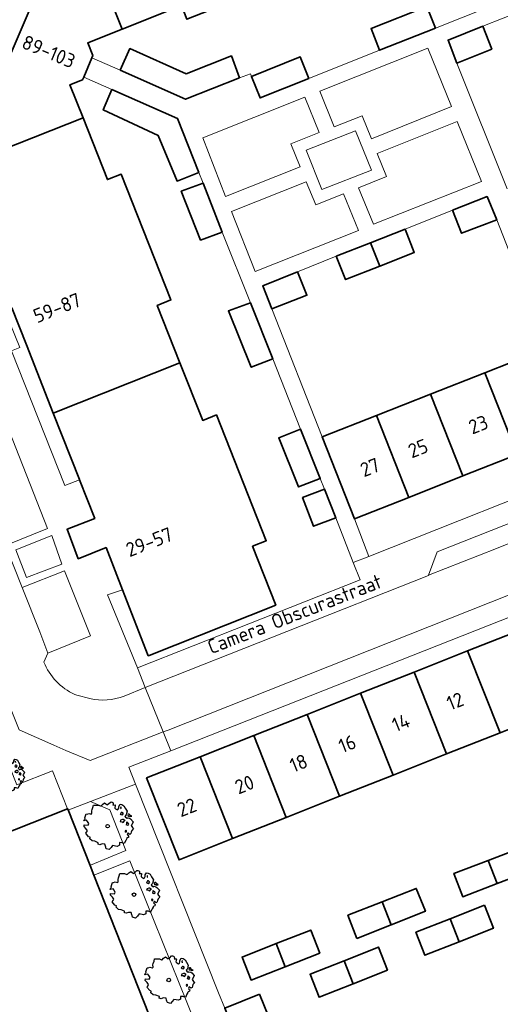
# Model space of a CAD drawing. Header units: metres. Extents: x 152391 to 157968, y 462336 to 467280.
# Tile 281 of 656: x 155047 to 155093, y 465008 to 465102. Entities that reach past the tile are written whole.
import ezdxf
from ezdxf.enums import TextEntityAlignment as Align

# ---------------------------------------------------------------- set-up
doc = ezdxf.new("R2010")
doc.units = ezdxf.units.M
doc.header["$LTSCALE"] = 0.75
doc.layers.get('0').update_dxf_attribs({"lineweight": 25})
for name, color, linetype, lineweight in [('B-GV-GR-BOOM-S', 252, 'Continuous', 25), ('B-WE-GR-BEPLANTING_CULTUUR_HEESTERS-GV', 251, 'Continuous', 18), ('B-WE-OG-BEBOUWING-GV', 6, 'Continuous', 35), ('B-WE-OG-BEBOUWING-T18', 1, 'Continuous', 18), ('B-WE-OG-TOPOGRAFIE-T18', 1, 'Continuous', 18), ('B-WE-VH-VERHARDING_BETONSTRAATSTEEN-GV', 251, 'Continuous', 18), ('B-WE-VH-VERHARDING_TEGEL-GV', 251, 'Continuous', 18)]:
    doc.layers.add(name, color=color, linetype=linetype, lineweight=lineweight)
doc.styles.add('NLCS-ISO-M750-T18', font='NLCS-ISO.ttf', dxfattribs={"height": 1.35})

# ---------------------------------------------------------------- blocks, each defined once
blk = doc.blocks.new('SGR-BOOM_21_30')
at = {"linetype": 'Continuous'}
for p, q in [((-1.133, 1.088), (-1.109, 1.187)), ((-1.121, 0.924), (-1.133, 1.088)), ((-1.109, 1.187), (-1.051, 1.335)), ((-1.051, 1.335), (-1.016, 1.499)), ((-1.016, 1.499), (-0.668, 1.499)), ((-0.668, 1.499), (-0.516, 1.433)), ((-0.516, 1.433), (-0.47, 1.45)), ((-0.47, 1.45), (-0.365, 1.548)), ((-0.365, 1.548), (-0.226, 1.647)), ((-0.226, 1.647), (-0.133, 1.581)), ((-0.133, 1.581), (-0.063, 1.515)), ((-0.063, 1.515), (0.065, 1.581)), ((0.065, 1.581), (0.205, 1.712)), ((0.205, 1.712), (0.263, 1.729)), ((0.263, 1.729), (0.333, 1.696)), ((0.333, 1.696), (0.391, 1.647)), ((0.402, 1.532), (0.379, 1.499)), ((0.379, 1.499), (0.53, 1.515)), ((0.391, 1.647), (0.402, 1.532)), ((0.542, 1.483), (0.507, 1.285)), ((0.507, 1.285), (0.565, 1.236)), ((0.53, 1.515), (0.542, 1.483)), ((0.565, 1.236), (0.693, 1.154)), ((0.693, 1.154), (0.751, 1.203)), ((0.751, 1.203), (0.798, 1.285)), ((0.786, 1.4), (0.891, 1.565)), ((0.798, 1.285), (0.786, 1.4)), ((0.891, 1.565), (1.019, 1.532)), ((0.972, 1.368), (0.926, 1.335)), ((0.926, 1.335), (0.949, 1.253)), ((0.972, 0.973), (0.937, 0.908)), ((0.949, 1.253), (0.961, 1.236)), ((0.961, 1.269), (0.972, 1.368)), ((1.03, 0.973), (0.972, 0.973)), ((1.019, 1.532), (1.158, 1.45)), ((1.077, 0.94), (1.03, 0.973)), ((1.124, 0.875), (1.077, 0.94)), ((1.158, 1.45), (1.251, 1.269)), ((1.251, 1.269), (1.379, 1.055)), ((1.379, 1.055), (1.321, 0.793)), ((-1.703, 0.365), (-1.656, 0.48)), ((-1.493, 0.415), (-1.703, 0.365)), ((-1.679, -0.029), (-1.668, 0.086)), ((-1.668, 0.086), (-1.389, 0.07)), ((-1.656, 0.48), (-1.598, 0.53)), ((-1.633, 0.579), (-1.528, 0.875)), ((-1.598, 0.53), (-1.633, 0.579)), ((-1.528, 0.875), (-1.458, 0.858)), ((-1.423, 0.333), (-1.493, 0.415)), ((-1.458, 0.858), (-1.342, 0.908)), ((-1.33, 0.185), (-1.423, 0.333)), ((-1.389, 0.07), (-1.33, 0.185)), ((-1.342, 0.908), (-1.179, 0.858)), ((-1.179, 0.858), (-1.121, 0.924)), ((0.937, 0.908), (0.891, 0.875)), ((0.891, 0.875), (0.926, 0.825)), ((0.926, 0.415), (0.891, 0.333)), ((0.891, 0.333), (1.03, 0.316)), ((0.926, 0.825), (0.984, 0.842)), ((1.054, 0.464), (0.926, 0.415)), ((0.984, 0.842), (1.03, 0.776)), ((1.03, 0.776), (1.077, 0.842)), ((1.03, 0.316), (1.112, 0.251)), ((1.112, 0.464), (1.054, 0.464)), ((1.077, 0.842), (1.124, 0.875)), ((1.217, 0.398), (1.112, 0.464)), ((1.112, 0.251), (1.205, 0.365)), ((1.205, 0.365), (1.24, 0.415)), ((1.321, 0.793), (1.228, 0.694)), ((1.228, 0.694), (1.275, 0.628)), ((1.275, 0.628), (1.379, 0.563)), ((1.344, 0.185), (1.31, 0.103)), ((1.434, 0.049), (1.31, 0.103)), ((1.356, 0.3), (1.344, 0.234)), ((1.344, 0.234), (1.344, 0.185)), ((1.426, 0.234), (1.356, 0.3)), ((1.379, 0.563), (1.438, 0.595)), ((1.472, 0.201), (1.426, 0.234)), ((1.434, 0.049), (1.507, 0.136)), ((1.472, 0.858), (1.438, 0.809)), ((1.438, 0.809), (1.461, 0.743)), ((1.438, 0.595), (1.565, 0.563)), ((1.461, 0.743), (1.531, 0.694)), ((1.542, 0.858), (1.472, 0.858)), ((1.507, 0.136), (1.472, 0.201)), ((1.531, 0.727), (1.635, 0.678)), ((1.531, 0.694), (1.542, 0.727)), ((1.624, 0.76), (1.542, 0.858)), ((1.565, 0.563), (1.635, 0.513)), ((1.728, 0.71), (1.624, 0.76)), ((1.635, 0.678), (1.728, 0.71)), ((1.635, 0.513), (1.81, 0.316)), ((1.717, 0.103), (1.67, 0.037)), ((1.67, 0.037), (1.763, -0.094)), ((1.81, 0.316), (1.717, 0.103)), ((-1.54, -0.177), (-1.679, -0.029)), ((-1.551, -0.505), (-1.493, -0.423)), ((-1.354, -0.752), (-1.551, -0.505)), ((-1.435, -0.324), (-1.54, -0.177)), ((-1.493, -0.423), (-1.435, -0.324)), ((-1.249, -0.784), (-1.354, -0.752)), ((-1.272, -0.899), (-1.249, -0.784)), ((-1.109, -1.047), (-1.272, -0.899)), ((1.286, -0.292), (1.24, -0.357)), ((1.24, -0.357), (1.251, -0.423)), ((1.263, -0.423), (1.333, -0.407)), ((1.333, -0.341), (1.286, -0.292)), ((1.356, -0.883), (1.286, -1.014)), ((1.333, -0.407), (1.333, -0.341)), ((1.368, -0.834), (1.356, -0.883)), ((1.484, -0.801), (1.368, -0.834)), ((1.461, -0.472), (1.391, -0.587)), ((1.391, -0.587), (1.426, -0.637)), ((1.426, -0.637), (1.496, -0.702)), ((1.577, -0.587), (1.461, -0.472)), ((1.496, -0.702), (1.484, -0.801)), ((1.658, -0.522), (1.577, -0.587)), ((1.682, -0.423), (1.658, -0.522)), ((1.717, -0.308), (1.682, -0.423)), ((1.845, -0.177), (1.717, -0.308)), ((1.763, -0.094), (1.845, -0.177)), ((-0.912, -1.08), (-1.109, -1.047)), ((-0.668, -1.179), (-0.912, -1.08)), ((-0.679, -1.294), (-0.668, -1.179)), ((-0.551, -1.326), (-0.679, -1.294)), ((-0.4, -1.261), (-0.551, -1.326)), ((-0.191, -1.277), (-0.4, -1.261)), ((-0.156, -1.425), (-0.191, -1.277)), ((-0.133, -1.491), (-0.156, -1.425)), ((-0.098, -1.606), (-0.133, -1.491)), ((0.112, -1.671), (-0.098, -1.606)), ((0.251, -1.524), (0.112, -1.671)), ((0.356, -1.376), (0.251, -1.524)), ((0.682, -1.441), (0.356, -1.376)), ((0.833, -1.359), (0.682, -1.441)), ((0.844, -1.162), (0.833, -1.359)), ((1.03, -1.179), (0.844, -1.162)), ((1.182, -1.244), (1.03, -1.179)), ((1.286, -1.014), (1.182, -1.244))]:
    blk.add_line(p, q, dxfattribs=at)
blk.add_circle((0, 0), 0.126, dxfattribs=at)
blk = doc.blocks.new('SGR-BOOM_31_50')
at = {"linetype": 'Continuous'}
for p, q in [((-1.402, 1.78), (-1.355, 1.999)), ((-1.355, 1.999), (-0.89, 1.999)), ((-0.89, 1.999), (-0.688, 1.911)), ((-0.688, 1.911), (-0.626, 1.933)), ((-0.626, 1.933), (-0.487, 2.064)), ((-0.487, 2.064), (-0.301, 2.196)), ((-0.301, 2.196), (-0.177, 2.108)), ((-0.177, 2.108), (-0.084, 2.02)), ((-0.084, 2.02), (0.087, 2.108)), ((0.087, 2.108), (0.273, 2.283)), ((0.273, 2.283), (0.351, 2.305)), ((0.351, 2.305), (0.444, 2.261)), ((0.444, 2.261), (0.521, 2.196)), ((0.537, 2.042), (0.506, 1.999)), ((0.506, 1.999), (0.707, 2.02)), ((0.521, 2.196), (0.537, 2.042)), ((0.723, 1.977), (0.676, 1.714)), ((0.707, 2.02), (0.723, 1.977)), ((1.048, 1.867), (1.188, 2.086)), ((1.188, 2.086), (1.358, 2.042)), ((1.358, 2.042), (1.545, 1.933)), ((1.545, 1.933), (1.669, 1.692)), ((-2.177, 0.772), (-2.038, 1.166)), ((-2.038, 1.166), (-1.944, 1.144)), ((-1.944, 1.144), (-1.789, 1.21)), ((-1.789, 1.21), (-1.572, 1.144)), ((-1.572, 1.144), (-1.495, 1.232)), ((-1.51, 1.451), (-1.479, 1.582)), ((-1.495, 1.232), (-1.51, 1.451)), ((-1.479, 1.582), (-1.402, 1.78)), ((0.676, 1.714), (0.754, 1.648)), ((0.754, 1.648), (0.924, 1.539)), ((0.924, 1.539), (1.002, 1.604)), ((1.002, 1.604), (1.064, 1.714)), ((1.064, 1.714), (1.048, 1.867)), ((1.25, 1.21), (1.188, 1.166)), ((1.188, 1.166), (1.234, 1.101)), ((1.296, 1.823), (1.234, 1.78)), ((1.234, 1.78), (1.265, 1.67)), ((1.234, 1.101), (1.312, 1.122)), ((1.296, 1.298), (1.25, 1.21)), ((1.265, 1.67), (1.281, 1.648)), ((1.281, 1.692), (1.296, 1.823)), ((1.374, 1.298), (1.296, 1.298)), ((1.312, 1.122), (1.374, 1.035)), ((1.436, 1.254), (1.374, 1.298)), ((1.374, 1.035), (1.436, 1.122)), ((1.498, 1.166), (1.436, 1.254)), ((1.436, 1.122), (1.498, 1.166)), ((1.762, 1.057), (1.638, 0.925)), ((1.669, 1.692), (1.839, 1.407)), ((1.839, 1.407), (1.762, 1.057)), ((1.963, 1.144), (1.917, 1.079)), ((1.917, 1.079), (1.948, 0.991)), ((1.948, 0.991), (2.041, 0.925)), ((2.056, 1.144), (1.963, 1.144)), ((2.041, 0.969), (2.18, 0.903)), ((2.041, 0.925), (2.056, 0.969)), ((2.165, 1.013), (2.056, 1.144)), ((2.304, 0.947), (2.165, 1.013)), ((2.18, 0.903), (2.304, 0.947)), ((-2.27, 0.487), (-2.208, 0.641)), ((-1.991, 0.553), (-2.27, 0.487)), ((-2.239, -0.038), (-2.224, 0.115)), ((-2.224, 0.115), (-1.851, 0.093)), ((-2.208, 0.641), (-2.131, 0.706)), ((-2.131, 0.706), (-2.177, 0.772)), ((-1.898, 0.444), (-1.991, 0.553)), ((-1.774, 0.246), (-1.898, 0.444)), ((-1.851, 0.093), (-1.774, 0.246)), ((1.234, 0.553), (1.188, 0.444)), ((1.188, 0.444), (1.374, 0.422)), ((1.405, 0.619), (1.234, 0.553)), ((1.374, 0.422), (1.483, 0.334)), ((1.483, 0.619), (1.405, 0.619)), ((1.622, 0.531), (1.483, 0.619)), ((1.483, 0.334), (1.607, 0.487)), ((1.607, 0.487), (1.653, 0.553)), ((1.638, 0.925), (1.7, 0.838)), ((1.7, 0.838), (1.839, 0.75)), ((1.793, 0.246), (1.746, 0.137)), ((1.911, 0.065), (1.746, 0.137)), ((1.808, 0.4), (1.793, 0.312)), ((1.793, 0.312), (1.793, 0.246)), ((1.901, 0.312), (1.808, 0.4)), ((1.839, 0.75), (1.917, 0.794)), ((1.963, 0.268), (1.901, 0.312)), ((1.911, 0.065), (2.01, 0.181)), ((1.917, 0.794), (2.087, 0.75)), ((2.01, 0.181), (1.963, 0.268)), ((2.087, 0.75), (2.18, 0.684)), ((2.18, 0.684), (2.413, 0.422)), ((2.289, 0.137), (2.227, 0.049)), ((2.227, 0.049), (2.351, -0.126)), ((2.413, 0.422), (2.289, 0.137)), ((-2.053, -0.235), (-2.239, -0.038)), ((-2.069, -0.673), (-1.991, -0.564)), ((-1.805, -1.002), (-2.069, -0.673)), ((-1.913, -0.433), (-2.053, -0.235)), ((-1.991, -0.564), (-1.913, -0.433)), ((1.715, -0.389), (1.653, -0.476)), ((1.653, -0.476), (1.669, -0.564)), ((1.684, -0.564), (1.777, -0.542)), ((1.777, -0.454), (1.715, -0.389)), ((1.777, -0.542), (1.777, -0.454)), ((1.948, -0.63), (1.855, -0.783)), ((1.855, -0.783), (1.901, -0.849)), ((1.901, -0.849), (1.994, -0.936)), ((2.103, -0.783), (1.948, -0.63)), ((2.211, -0.695), (2.103, -0.783)), ((2.242, -0.564), (2.211, -0.695)), ((2.289, -0.411), (2.242, -0.564)), ((2.459, -0.235), (2.289, -0.411)), ((2.351, -0.126), (2.459, -0.235)), ((-1.665, -1.046), (-1.805, -1.002)), ((-1.696, -1.199), (-1.665, -1.046)), ((-1.479, -1.396), (-1.696, -1.199)), ((-1.216, -1.44), (-1.479, -1.396)), ((-0.89, -1.571), (-1.216, -1.44)), ((-0.906, -1.725), (-0.89, -1.571)), ((-0.735, -1.769), (-0.906, -1.725)), ((-0.533, -1.681), (-0.735, -1.769)), ((-0.254, -1.703), (-0.533, -1.681)), ((-0.208, -1.9), (-0.254, -1.703)), ((0.475, -1.834), (0.335, -2.031)), ((0.909, -1.922), (0.475, -1.834)), ((1.11, -1.812), (0.909, -1.922)), ((1.126, -1.55), (1.11, -1.812)), ((1.374, -1.571), (1.126, -1.55)), ((1.576, -1.659), (1.374, -1.571)), ((1.715, -1.352), (1.576, -1.659)), ((1.808, -1.177), (1.715, -1.352)), ((1.824, -1.112), (1.808, -1.177)), ((1.979, -1.068), (1.824, -1.112)), ((1.994, -0.936), (1.979, -1.068)), ((-0.177, -1.988), (-0.208, -1.9)), ((-0.13, -2.141), (-0.177, -1.988)), ((0.149, -2.229), (-0.13, -2.141)), ((0.335, -2.031), (0.149, -2.229))]:
    blk.add_line(p, q, dxfattribs=at)
blk.add_circle((0, 0), 0.169, dxfattribs=at)

msp = doc.modelspace()

# ---------------------------------------------------------------- linework, layer by layer
at = {"layer": 'B-WE-GR-BEPLANTING_CULTUUR_HEESTERS-GV'}
for points in [[(155053.96, 465027.64), (155051.92, 465026.86), (155051.845, 465026.831), (155053.928, 465021.569), (155053.98, 465021.59), (155057.34, 465022.98), (155055.81, 465026.84)], [(155054.295, 465020.642), (155060.09, 465006), (155061.82, 465006.68), (155062.178, 465005.775), (155063.958, 465006.492), (155059.22, 465018.26), (155057.71, 465022.01)]]:
    msp.add_lwpolyline(points, close=True, dxfattribs=at)
at = {"layer": 'B-WE-OG-BEBOUWING-GV'}
for points in [[(155075.277, 465121.912), (155069.439, 465119.57), (155065.35, 465117.93), (155064.32, 465120.58), (155063.083, 465120.09), (155061.57, 465119.49), (155062.544, 465116.91), (155058.27, 465115.218), (155051.305, 465112.46), (155049.555, 465108.4), (155050.06, 465107.08), (155053.925, 465108.61), (155056.977, 465100.901), (155062.602, 465103.128), (155063.117, 465101.827), (155075.055, 465106.553), (155074.54, 465107.854), (155079.989, 465110.011)], [(155053.266, 465092.479), (155052.022, 465095.622), (155053.23, 465096.1), (155053.335, 465096.352), (155054.1, 465098.185), (155054.19, 465098.4), (155053.712, 465099.608), (155056.977, 465100.901), (155053.925, 465108.61), (155050.06, 465107.08), (155044.05, 465093.12), (155045.517, 465089.413)], [(155086.697, 465100.995), (155085.88, 465103.048), (155080.583, 465100.945), (155081.404, 465098.893)], [(155088.737, 465097.679), (155092.041, 465098.998), (155091.182, 465101.167), (155087.898, 465099.861)], [(155068.11, 465096.279), (155067.34, 465098.35), (155063.05, 465096.66), (155057.71, 465099.05), (155056.79, 465097.01), (155062.99, 465094.25)], [(155074.679, 465096.215), (155073.869, 465098.261), (155069.243, 465096.417), (155070.056, 465094.373)], [(155056.003, 465095.167), (155055.19, 465093.24), (155060.4, 465090.82), (155062.18, 465086.48), (155064.24, 465087.31), (155062.24, 465092.42)], [(155045.836, 465074.205), (155046.5, 465074.46), (155047.889, 465070.94), (155050.437, 465064.482), (155062.461, 465069.239), (155060.303, 465074.693), (155061.604, 465075.208), (155056.884, 465087.137), (155055.583, 465086.622), (155053.266, 465092.479), (155045.517, 465089.413), (155044.05, 465093.12), (155042.715, 465092.63), (155041.003, 465088.58), (155040.935, 465088.434), (155043.945, 465080.951), (155045.392, 465077.353), (155044.68, 465077.055), (155042.743, 465076.245), (155043.884, 465073.511), (155043.905, 465073.461)], [(155066.475, 465081.635), (155064.655, 465086.299), (155062.58, 465085.519), (155064.41, 465080.88)], [(155088.31, 465083.709), (155089.18, 465081.529), (155092.517, 465082.82), (155091.6, 465085.019)], [(155080.547, 465080.627), (155081.42, 465078.421), (155084.69, 465079.709), (155083.817, 465081.913)], [(155077.285, 465079.345), (155078.17, 465077.14), (155081.42, 465078.421), (155080.547, 465080.627)], [(155071.17, 465074.365), (155074.5, 465075.66), (155073.607, 465077.873), (155070.32, 465076.54)], [(155069.15, 465074.95), (155067.05, 465074.17), (155069.22, 465068.82), (155071.26, 465069.635)], [(155091.373, 465068.295), (155094.442, 465060.537), (155099.57, 465062.56), (155096.51, 465070.32)], [(155050.437, 465064.482), (155052.926, 465058.175), (155052.935, 465058.151), (155054.384, 465054.48), (155051.756, 465053.451), (155052.81, 465050.667), (155055.459, 465051.721), (155057.015, 465047.718), (155059.447, 465041.459), (155059.55, 465041.5), (155071.553, 465046.263), (155069.344, 465051.846), (155070.644, 465052.361), (155065.92, 465064.3), (155064.619, 465063.785), (155062.461, 465069.239)], [(155094.442, 465060.537), (155091.373, 465068.295), (155086.235, 465066.27), (155089.305, 465058.51)], [(155084.168, 465056.483), (155089.305, 465058.51), (155086.235, 465066.27), (155081.098, 465064.246)], [(155084.168, 465056.483), (155081.098, 465064.246), (155075.945, 465062.215), (155079.023, 465054.453)], [(155073.91, 465062.94), (155071.83, 465062.13), (155073.69, 465057.47), (155075.765, 465058.27)], [(155076.165, 465057.25), (155074.09, 465056.47), (155075.14, 465053.75), (155077.24, 465054.545)], [(155089.747, 465041.922), (155092.821, 465034.158), (155097.893, 465036.167), (155094.819, 465043.93)], [(155089.747, 465041.922), (155084.674, 465039.915), (155087.749, 465032.15), (155092.821, 465034.158)], [(155087.749, 465032.15), (155084.674, 465039.915), (155079.601, 465037.908), (155082.677, 465030.141)], [(155074.529, 465035.9), (155077.605, 465028.133), (155082.677, 465030.141), (155079.601, 465037.908)], [(155069.456, 465033.893), (155072.532, 465026.124), (155077.605, 465028.133), (155074.529, 465035.9)], [(155072.532, 465026.124), (155069.456, 465033.893), (155064.383, 465031.885), (155067.46, 465024.116)], [(155067.46, 465024.116), (155064.383, 465031.885), (155059.29, 465029.87), (155062.37, 465022.1)], [(155091.713, 465022.049), (155092.549, 465019.849), (155095.81, 465021.1), (155095.778, 465021.185), (155094.98, 465023.29)], [(155092.549, 465019.849), (155091.713, 465022.049), (155088.45, 465020.81), (155089.29, 465018.6)], [(155081.633, 465018.119), (155082.491, 465015.937), (155085.74, 465017.22), (155084.88, 465019.4)], [(155079.245, 465014.655), (155082.491, 465015.937), (155081.633, 465018.119), (155078.39, 465016.84)], [(155091.337, 465017.79), (155088.089, 465016.51), (155088.947, 465014.329), (155092.2, 465015.61)], [(155088.947, 465014.329), (155088.089, 465016.51), (155084.84, 465015.23), (155085.7, 465013.05)], [(155071.598, 465014.157), (155072.453, 465011.968), (155075.717, 465013.253), (155074.86, 465015.44)], [(155072.453, 465011.968), (155071.598, 465014.157), (155068.35, 465012.88), (155069.205, 465010.69)], [(155078.042, 465012.534), (155078.904, 465010.357), (155082.14, 465011.64), (155081.287, 465013.82)], [(155078.904, 465010.357), (155078.042, 465012.534), (155074.8, 465011.25), (155075.66, 465009.07)], [(155070.01, 465009.357), (155066.71, 465008.05), (155067.575, 465005.855), (155070.88, 465007.18)]]:
    msp.add_lwpolyline(points, close=True, dxfattribs=at)
msp.add_lwpolyline([(155039.32, 464978.73), (155051.021, 464983.355), (155051.286, 464983.46), (155058.8, 464986.43), (155056.8, 464991.45), (155066.376, 464995.173), (155064.463, 465000), (155062.546, 465004.845), (155062.178, 465005.775), (155061.82, 465006.68), (155060.09, 465006), (155054.295, 465020.642), (155053.928, 465021.569), (155051.845, 465026.831), (155051.8, 465026.945), (155043.37, 465023.629)], dxfattribs=at)
at = {"layer": 'B-WE-VH-VERHARDING_BETONSTRAATSTEEN-GV'}
for points in [[(155049.55, 465040.86), (155049.92, 465041.71), (155049.936, 465041.717), (155049.168, 465043.73), (155047.483, 465047.921), (155047.48, 465047.925), (155045.915, 465051.915), (155044.221, 465056.139), (155043.421, 465058.21), (155041.79, 465062.321), (155040.981, 465064.41), (155039.328, 465068.561), (155038.519, 465070.662), (155036.94, 465074.63), (155033.74, 465082.69)], [(155047.2, 465034.43), (155050.503, 465032.967), (155051.64, 465032.48), (155053.94, 465031.52), (155060.879, 465034.232), (155059.175, 465038.435), (155057.17, 465037.641)], [(155053.923, 465037.39), (155052.67, 465037.73), (155052.48, 465037.78), (155052.473, 465037.784)]]:
    msp.add_lwpolyline(points, dxfattribs=at)
for points in [[(155045.915, 465051.915), (155049.91, 465053.519), (155042.52, 465072.23), (155038.519, 465070.662), (155039.328, 465068.561), (155040.981, 465064.41), (155041.79, 465062.321), (155043.421, 465058.21), (155044.221, 465056.139)], [(155060.879, 465034.232), (155061.33, 465034.41), (155097.6, 465048.8), (155112.02, 465054.45), (155114.062, 465055.269), (155112.394, 465059.502), (155104.32, 465056.285), (155104.31, 465056.29), (155097.639, 465053.659), (155095.879, 465052.979), (155092.488, 465051.619), (155086.038, 465049.088), (155086.034, 465049.076), (155086.03, 465049.065), (155059.175, 465038.435)], [(155102.643, 465057.053), (155102.06, 465057.32), (155086.87, 465051.329), (155086.038, 465049.088), (155092.488, 465051.619), (155095.879, 465052.979), (155097.639, 465053.659), (155104.31, 465056.29)], [(155050.31, 465052.859), (155046.879, 465051.499), (155047.901, 465048.881), (155051.261, 465050.161)], [(155049.936, 465041.717), (155053.97, 465043.34), (155051.52, 465049.5), (155047.48, 465047.925), (155047.483, 465047.921), (155049.168, 465043.73)]]:
    msp.add_lwpolyline(points, close=True, dxfattribs=at)
for points in [[(155052.473, 465037.784, -0.190198), (155049.55, 465040.86)], [(155057.17, 465037.641, -0.148132), (155053.923, 465037.39)]]:
    msp.add_lwpolyline(points, format="xyb", dxfattribs=at)
at = {"layer": 'B-WE-VH-VERHARDING_TEGEL-GV'}
for points in [[(155104.925, 465108.256), (155086.697, 465100.995), (155081.404, 465098.893), (155074.679, 465096.215), (155070.056, 465094.373), (155069.243, 465096.417), (155069.153, 465096.667), (155068.11, 465096.279), (155062.99, 465094.25), (155056.79, 465097.01), (155054.1, 465098.185), (155053.335, 465096.352), (155056.003, 465095.167), (155062.24, 465092.42), (155064.24, 465087.31), (155064.655, 465086.299), (155066.475, 465081.635), (155069.15, 465074.95), (155071.26, 465069.635), (155073.91, 465062.94), (155075.765, 465058.27), (155076.165, 465057.25), (155077.24, 465054.545), (155078.907, 465050.308), (155080.371, 465050.889), (155079.023, 465054.453), (155075.945, 465062.215), (155071.17, 465074.365), (155070.32, 465076.54), (155073.607, 465077.873), (155077.285, 465079.345), (155080.547, 465080.627), (155083.817, 465081.913), (155088.31, 465083.709), (155091.6, 465085.019), (155092.517, 465082.82), (155095.03, 465076.428)], [(155093.495, 465085.75), (155088.737, 465097.679), (155087.898, 465099.861), (155091.182, 465101.167), (155095.058, 465102.694)], [(155057.17, 465037.641), (155059.175, 465038.435), (155058.42, 465040.3), (155055.6, 465047.25), (155057.015, 465047.718), (155055.459, 465051.721), (155052.81, 465050.667), (155051.756, 465053.451), (155054.384, 465054.48), (155052.935, 465058.151), (155052.926, 465058.175), (155052.93, 465058.15), (155051.53, 465057.6), (155046.48, 465070.38), (155047.261, 465070.69), (155045.836, 465074.205)], [(155038.519, 465070.662), (155042.52, 465072.23), (155049.91, 465053.519), (155045.915, 465051.915), (155047.48, 465047.925), (155051.52, 465049.5), (155053.97, 465043.34), (155049.936, 465041.717), (155049.92, 465041.71), (155049.55, 465040.86)], [(155052.473, 465037.784), (155052.48, 465037.78), (155052.67, 465037.73), (155053.923, 465037.39)], [(155043.37, 465023.629), (155051.8, 465026.945), (155050.377, 465030.534), (155046.99, 465029.22)], [(155066.71, 465008.05), (155066.12, 465009.48), (155058.257, 465029.277), (155053.96, 465027.64), (155055.81, 465026.84), (155057.34, 465022.98), (155053.98, 465021.59), (155053.928, 465021.569), (155054.295, 465020.642), (155057.71, 465022.01), (155059.22, 465018.26), (155063.958, 465006.492)]]:
    msp.add_lwpolyline(points, dxfattribs=at)
for points in [[(155080.62, 465090.48), (155079.74, 465092.66), (155077.09, 465091.64), (155075.72, 465095), (155085.99, 465099.09), (155088.21, 465093.55)], [(155073.86, 465087.829), (155066.79, 465085.019), (155064.619, 465090.57), (155074.3, 465094.44), (155075.68, 465091.079), (155072.99, 465090.029)], [(155081.17, 465089.089), (155088.77, 465092.13), (155091.06, 465086.44), (155080.81, 465082.38), (155079.41, 465085.85), (155082.06, 465086.92)], [(155079.11, 465091.24), (155080.62, 465087.519), (155075.92, 465085.68), (155074.42, 465089.399)], [(155069.61, 465077.91), (155067.35, 465083.61), (155074.44, 465086.42), (155075.34, 465084.23), (155077.99, 465085.279), (155079.39, 465081.81)], [(155078.907, 465050.308), (155079.555, 465048.66), (155058.42, 465040.3), (155059.175, 465038.435), (155086.03, 465049.065), (155086.034, 465049.076), (155086.038, 465049.088), (155086.87, 465051.329), (155102.06, 465057.32), (155102.643, 465057.053), (155101.737, 465059.362), (155080.38, 465050.865), (155080.371, 465050.889)], [(155061.602, 465032.452), (155115.669, 465053.793), (155114.99, 465055.642), (155114.062, 465055.269), (155112.02, 465054.45), (155097.6, 465048.8), (155061.33, 465034.41), (155060.879, 465034.232)], [(155050.31, 465052.859), (155051.261, 465050.161), (155047.901, 465048.881), (155046.879, 465051.499)], [(155051.845, 465026.831), (155051.92, 465026.86), (155053.96, 465027.64), (155058.257, 465029.277), (155057.62, 465030.88), (155061.602, 465032.452), (155060.879, 465034.232), (155053.94, 465031.52), (155051.64, 465032.48), (155050.503, 465032.967), (155047.2, 465034.43), (155045.4, 465038.92), (155044.46, 465039.34), (155044.2, 465039.9), (155040.88, 465048.195), (155039.77, 465048.69), (155036.047, 465047.209), (155036.545, 465045.945), (155039.82, 465047.24), (155046.99, 465029.22), (155050.377, 465030.534), (155051.8, 465026.945)]]:
    msp.add_lwpolyline(points, close=True, dxfattribs=at)
for points in [[(155049.55, 465040.86, 0.190198), (155052.473, 465037.784)], [(155053.923, 465037.39, 0.148132), (155057.17, 465037.641)]]:
    msp.add_lwpolyline(points, format="xyb", dxfattribs=at)

# ---------------------------------------------------------------- block references
at = {"layer": 'B-GV-GR-BOOM-S', "transparency": 33554559}
for name, p in [('SGR-BOOM_21_30', (155045.9, 465030.1)), ('SGR-BOOM_31_50', (155055.6, 465025.3)), ('SGR-BOOM_31_50', (155058.1, 465018.8)), ('SGR-BOOM_31_50', (155061.4, 465010.7))]:
    msp.add_blockref(name, p, dxfattribs=at)

# ---------------------------------------------------------------- texts
at = {"layer": 'B-WE-OG-BEBOUWING-T18', "style": 'NLCS-ISO-M750-T18'}
for s, rotation, p in [('89-103', 337.4, (155050.009, 465098.768)), ('59-87', 21.5, (155050.802, 465074.456)), ('23', 21.5, (155090.764, 465063.386)), ('25', 21.5, (155085.045, 465061.129)), ('27', 21.5, (155080.485, 465059.33)), ('29-57', 21.2, (155059.545, 465052.249)), ('12', 21.6, (155088.566, 465037.153)), ('14', 21.6, (155083.421, 465035.117)), ('16', 21.6, (155078.335, 465033.105)), ('18', 21.6, (155073.716, 465031.277)), ('20', 21.6, (155068.583, 465029.245)), ('22', 21.6, (155063.108, 465027.079))]:
    msp.add_text(s, height=1.35, rotation=rotation, dxfattribs=at).set_placement(p, align=Align.MIDDLE)
at = {"layer": 'B-WE-OG-TOPOGRAFIE-T18', "style": 'NLCS-ISO-M750-T18'}
msp.add_text('Camera Obscurastraat', height=1.35, rotation=21.4, dxfattribs=at).set_placement((155073.345, 465045.42), align=Align.MIDDLE)

doc.saveas('drawing.dxf')
